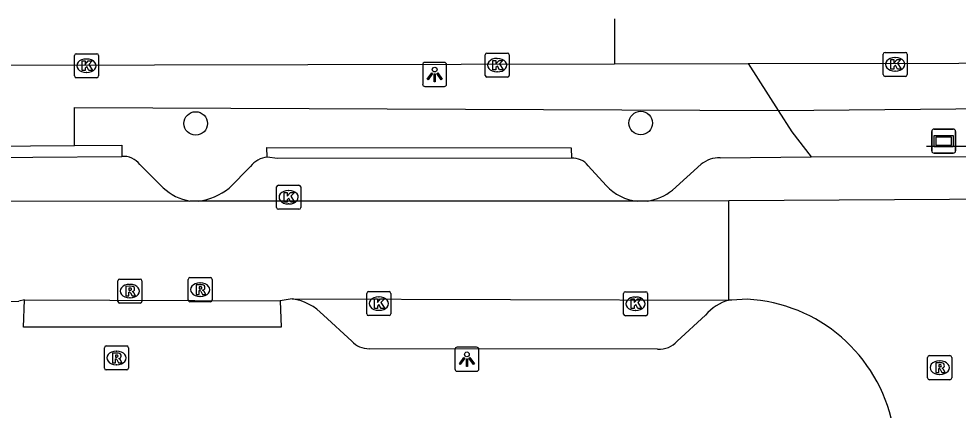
# Model space of a CAD drawing. Extents: x 160732 to 162105, y 387428 to 388479.
# Drawn here: x 161119.44 to 161158.48, y 388325.67 to 388341.94 of the extents above; entities that cross this region are included whole.
import ezdxf

# ---------------------------------------------------------------- set-up
doc = ezdxf.new("R2010")
doc.units = 0
for name, color, linetype in [('IMGEO_Berm_groen', 7, 'Continuous'), ('IMGEO_Boom', 7, 'Continuous'), ('IMGEO_Hek', 7, 'Continuous'), ('IMGEO_Kolk', 7, 'Continuous'), ('IMGEO_Lichtpunt', 7, 'Continuous'), ('IMGEO_Parkeervlak_open', 7, 'Continuous'), ('IMGEO_Rijbaan_lokaal_open', 7, 'Continuous'), ('IMGEO_Rijbaan_regionaal_gesloten', 7, 'Continuous'), ('IMGEO_Rioolput', 7, 'Continuous'), ('IMGEO_Straatnaambord', 7, 'Continuous'), ('IMGEO_Voetpad_open', 7, 'Continuous')]:
    doc.layers.add(name, color=color, linetype=linetype)

msp = doc.modelspace()

# ---------------------------------------------------------------- linework, layer by layer
at = {"layer": 'IMGEO_Berm_groen'}
for points in [[(161149.75, 388340.075), (161150.999, 388338.13)], [(161121.763, 388336.67), (161121.763, 388338.254), (161150.999, 388338.13)], [(161150.999, 388338.13), (161164.303, 388338.246), (161164.926, 388337.634)], [(161150.999, 388338.13), (161151.572, 388337.238), (161152.376, 388336.197)]]:
    msp.add_lwpolyline(points, dxfattribs=at)
at = {"layer": 'IMGEO_Boom'}
for centre in [(161126.796, 388337.588), (161145.29, 388337.605)]:
    msp.add_circle(centre, 0.489, dxfattribs=at)
at = {"layer": 'IMGEO_Hek'}
msp.add_lwpolyline([(161157.165, 388336.637), (161159.581, 388336.642)], dxfattribs=at)
at = {"layer": 'IMGEO_Kolk'}
for p, q in [((161121.758, 388339.561), (161121.758, 388340.413)), ((161121.833, 388340.487), (161122.685, 388340.487)), ((161122.246, 388340.267), (161122.271, 388340.267)), ((161122.759, 388340.413), (161122.759, 388339.561)), ((161138.826, 388339.585), (161138.826, 388340.437)), ((161138.901, 388340.511), (161139.753, 388340.511)), ((161139.314, 388340.291), (161139.339, 388340.291)), ((161139.827, 388340.437), (161139.827, 388339.585)), ((161155.367, 388339.617), (161155.367, 388340.469)), ((161155.442, 388340.543), (161156.294, 388340.543)), ((161155.855, 388340.323), (161155.88, 388340.323)), ((161156.368, 388340.469), (161156.368, 388339.617)), ((161122.685, 388339.487), (161121.833, 388339.487)), ((161122.269, 388339.707), (161122.244, 388339.707)), ((161139.753, 388339.511), (161138.901, 388339.511)), ((161139.337, 388339.731), (161139.312, 388339.731)), ((161156.294, 388339.543), (161155.442, 388339.543)), ((161155.878, 388339.763), (161155.853, 388339.763)), ((161130.158, 388334.095), (161130.158, 388334.947)), ((161130.233, 388335.021), (161131.085, 388335.021)), ((161130.646, 388334.801), (161130.671, 388334.801)), ((161131.159, 388334.947), (161131.159, 388334.095)), ((161131.085, 388334.021), (161130.233, 388334.021)), ((161130.669, 388334.241), (161130.644, 388334.241)), ((161133.904, 388329.672), (161133.904, 388330.524)), ((161133.979, 388330.598), (161134.831, 388330.598)), ((161134.905, 388330.524), (161134.905, 388329.672)), ((161144.575, 388329.664), (161144.575, 388330.516)), ((161144.65, 388330.59), (161145.502, 388330.59)), ((161145.576, 388330.516), (161145.576, 388329.664)), ((161134.392, 388330.378), (161134.417, 388330.378)), ((161145.063, 388330.37), (161145.088, 388330.37)), ((161134.415, 388329.818), (161134.39, 388329.818)), ((161145.086, 388329.81), (161145.061, 388329.81)), ((161134.831, 388329.598), (161133.979, 388329.598)), ((161145.502, 388329.59), (161144.65, 388329.59))]:
    msp.add_line(p, q, dxfattribs=at)
for points in [[(161121.758, 388339.561), (161121.758, 388340.413)], [(161121.833, 388340.487), (161122.685, 388340.487)], [(161122.759, 388340.413), (161122.759, 388339.561)], [(161138.826, 388339.585), (161138.826, 388340.437)], [(161138.901, 388340.511), (161139.753, 388340.511)], [(161139.827, 388340.437), (161139.827, 388339.585)], [(161155.367, 388339.617), (161155.367, 388340.469)], [(161155.442, 388340.543), (161156.294, 388340.543)], [(161155.688, 388340.243), (161155.811, 388340.243), (161155.811, 388340.092), (161155.941, 388340.243), (161156.105, 388340.243), (161155.959, 388340.092), (161156.112, 388339.843), (161155.96, 388339.843), (161155.875, 388340.007), (161155.811, 388339.94), (161155.811, 388339.843), (161155.688, 388339.843), (161155.688, 388340.243)], [(161156.368, 388340.469), (161156.368, 388339.617)], [(161122.079, 388340.187), (161122.202, 388340.187), (161122.202, 388340.036), (161122.332, 388340.187), (161122.496, 388340.187), (161122.35, 388340.036), (161122.503, 388339.787), (161122.351, 388339.787), (161122.266, 388339.951), (161122.202, 388339.884), (161122.202, 388339.787), (161122.079, 388339.787), (161122.079, 388340.187)], [(161139.147, 388340.211), (161139.27, 388340.211), (161139.27, 388340.06), (161139.4, 388340.211), (161139.564, 388340.211), (161139.418, 388340.06), (161139.571, 388339.811), (161139.419, 388339.811), (161139.334, 388339.975), (161139.27, 388339.908), (161139.27, 388339.811), (161139.147, 388339.811), (161139.147, 388340.211)], [(161122.685, 388339.487), (161121.833, 388339.487)], [(161139.753, 388339.511), (161138.901, 388339.511)], [(161156.294, 388339.543), (161155.442, 388339.543)], [(161130.158, 388334.095), (161130.158, 388334.947)], [(161130.233, 388335.021), (161131.085, 388335.021)], [(161131.159, 388334.947), (161131.159, 388334.095)], [(161130.479, 388334.721), (161130.602, 388334.721), (161130.602, 388334.57), (161130.732, 388334.721), (161130.896, 388334.721), (161130.75, 388334.57), (161130.903, 388334.321), (161130.751, 388334.321), (161130.666, 388334.485), (161130.602, 388334.418), (161130.602, 388334.321), (161130.479, 388334.321), (161130.479, 388334.721)], [(161131.085, 388334.021), (161130.233, 388334.021)], [(161133.904, 388329.672), (161133.904, 388330.524)], [(161133.979, 388330.598), (161134.831, 388330.598)], [(161134.905, 388330.524), (161134.905, 388329.672)], [(161144.575, 388329.664), (161144.575, 388330.516)], [(161144.65, 388330.59), (161145.502, 388330.59)], [(161145.576, 388330.516), (161145.576, 388329.664)], [(161134.225, 388330.298), (161134.348, 388330.298), (161134.348, 388330.147), (161134.478, 388330.298), (161134.642, 388330.298), (161134.496, 388330.147), (161134.649, 388329.898), (161134.497, 388329.898), (161134.412, 388330.062), (161134.348, 388329.995), (161134.348, 388329.898), (161134.225, 388329.898), (161134.225, 388330.298)], [(161144.896, 388330.29), (161145.019, 388330.29), (161145.019, 388330.139), (161145.149, 388330.29), (161145.313, 388330.29), (161145.167, 388330.139), (161145.32, 388329.89), (161145.168, 388329.89), (161145.083, 388330.054), (161145.019, 388329.987), (161145.019, 388329.89), (161144.896, 388329.89), (161144.896, 388330.29)], [(161134.831, 388329.598), (161133.979, 388329.598)], [(161145.502, 388329.59), (161144.65, 388329.59)]]:
    msp.add_lwpolyline(points, dxfattribs=at)
for centre, start, end in [((161121.835, 388340.411), 91.552, 178.448), ((161121.835, 388340.411), 91.552, 178.448), ((161122.683, 388340.411), 1.552, 88.448), ((161122.683, 388340.411), 1.552, 88.448), ((161138.903, 388340.435), 91.552, 178.448), ((161138.903, 388340.435), 91.552, 178.448), ((161139.751, 388340.435), 1.552, 88.448), ((161139.751, 388340.435), 1.552, 88.448), ((161155.444, 388340.467), 91.552, 178.448), ((161155.444, 388340.467), 91.552, 178.448), ((161156.292, 388340.467), 1.552, 88.448), ((161156.292, 388340.467), 1.552, 88.448), ((161121.835, 388339.563), 181.552, 268.448), ((161121.835, 388339.563), 181.552, 268.448), ((161122.683, 388339.563), 271.552, 358.448), ((161122.683, 388339.563), 271.552, 358.448), ((161138.903, 388339.587), 181.552, 268.448), ((161138.903, 388339.587), 181.552, 268.448), ((161139.751, 388339.587), 271.552, 358.448), ((161139.751, 388339.587), 271.552, 358.448), ((161155.444, 388339.619), 181.552, 268.448), ((161155.444, 388339.619), 181.552, 268.448), ((161156.292, 388339.619), 271.552, 358.448), ((161156.292, 388339.619), 271.552, 358.448), ((161130.235, 388334.945), 91.552, 178.448), ((161130.235, 388334.945), 91.552, 178.448), ((161131.083, 388334.945), 1.552, 88.448), ((161131.083, 388334.945), 1.552, 88.448), ((161130.235, 388334.097), 181.552, 268.448), ((161130.235, 388334.097), 181.552, 268.448), ((161131.083, 388334.097), 271.552, 358.448), ((161131.083, 388334.097), 271.552, 358.448), ((161133.981, 388330.522), 91.552, 178.448), ((161133.981, 388330.522), 91.552, 178.448), ((161134.829, 388330.522), 1.552, 88.448), ((161134.829, 388330.522), 1.552, 88.448), ((161144.652, 388330.514), 91.552, 178.448), ((161144.652, 388330.514), 91.552, 178.448), ((161145.5, 388330.514), 1.552, 88.448), ((161145.5, 388330.514), 1.552, 88.448), ((161133.981, 388329.674), 181.552, 268.448), ((161133.981, 388329.674), 181.552, 268.448), ((161134.829, 388329.674), 271.552, 358.448), ((161134.829, 388329.674), 271.552, 358.448), ((161144.652, 388329.666), 181.552, 268.448), ((161144.652, 388329.666), 181.552, 268.448), ((161145.5, 388329.666), 271.552, 358.448), ((161145.5, 388329.666), 271.552, 358.448)]:
    msp.add_arc(centre, 0.0765, start, end, dxfattribs=at)
for centre, major_axis, ratio, start_param, end_param in [((161122.245, 388339.987), (-0.387, 0.002), 0.722429, 4.712389, 7.853982), ((161122.27, 388339.987), (-0.39, 0.002), 0.717154, 1.570796, 4.712389), ((161139.313, 388340.011), (-0.387, 0.002), 0.722429, 4.712389, 7.853982), ((161139.338, 388340.011), (-0.39, 0.002), 0.717154, 1.570796, 4.712389), ((161155.854, 388340.043), (-0.387, 0.002), 0.722429, 4.712389, 7.853982), ((161155.879, 388340.043), (-0.39, 0.002), 0.717154, 1.570796, 4.712389), ((161130.645, 388334.521), (-0.387, 0.002), 0.722429, 4.712389, 7.853982), ((161130.67, 388334.521), (-0.39, 0.002), 0.717154, 1.570796, 4.712389), ((161134.391, 388330.098), (-0.387, 0.002), 0.722429, 4.712389, 7.853982), ((161134.416, 388330.098), (-0.39, 0.002), 0.717154, 1.570796, 4.712389), ((161145.062, 388330.09), (-0.387, 0.002), 0.722429, 4.712389, 7.853982), ((161145.087, 388330.09), (-0.39, 0.002), 0.717154, 1.570796, 4.712389)]:
    msp.add_ellipse(centre, major_axis=major_axis, ratio=ratio, start_param=start_param, end_param=end_param, dxfattribs=at)
at = {"layer": 'IMGEO_Lichtpunt'}
for p, q in [((161136.228, 388340.028), (161136.228, 388339.221)), ((161136.228, 388340.028), (161136.228, 388339.221)), ((161137.13, 388340.123), (161136.322, 388340.123)), ((161137.13, 388340.123), (161136.322, 388340.123)), ((161137.224, 388339.221), (161137.224, 388340.028)), ((161137.224, 388339.221), (161137.224, 388340.028)), ((161136.322, 388339.127), (161137.13, 388339.127)), ((161136.322, 388339.127), (161137.13, 388339.127)), ((161137.567, 388328.19), (161137.567, 388327.383)), ((161137.567, 388328.19), (161137.567, 388327.383)), ((161138.469, 388328.285), (161137.661, 388328.285)), ((161138.469, 388328.285), (161137.661, 388328.285)), ((161138.563, 388327.383), (161138.563, 388328.19)), ((161138.563, 388327.383), (161138.563, 388328.19)), ((161137.661, 388327.289), (161138.469, 388327.289)), ((161137.661, 388327.289), (161138.469, 388327.289))]:
    msp.add_line(p, q, dxfattribs=at)
for points in [[(161136.602, 388339.692), (161136.641, 388339.664), (161136.453, 388339.402), (161136.415, 388339.429), (161136.602, 388339.692)], [(161136.704, 388339.644), (161136.751, 388339.644), (161136.751, 388339.322), (161136.704, 388339.322), (161136.704, 388339.644)], [(161136.814, 388339.664), (161136.852, 388339.691), (161137.039, 388339.429), (161137, 388339.401), (161136.814, 388339.664)], [(161137.941, 388327.854), (161137.98, 388327.826), (161137.792, 388327.564), (161137.754, 388327.591), (161137.941, 388327.854)], [(161138.043, 388327.806), (161138.09, 388327.806), (161138.09, 388327.484), (161138.043, 388327.484), (161138.043, 388327.806)], [(161138.153, 388327.826), (161138.191, 388327.853), (161138.378, 388327.591), (161138.339, 388327.563), (161138.153, 388327.826)]]:
    msp.add_lwpolyline(points, dxfattribs=at)
for centre in [(161136.727, 388339.826), (161138.066, 388327.988)]:
    msp.add_circle(centre, 0.0994, dxfattribs=at)
for centre, start, end in [((161136.322, 388340.028), 90, 180), ((161136.322, 388340.028), 90, 180), ((161137.13, 388340.028), 0, 90), ((161137.13, 388340.028), 0, 90), ((161136.322, 388339.221), 180, 270), ((161136.322, 388339.221), 180, 270), ((161137.13, 388339.221), 270, 0), ((161137.13, 388339.221), 270, 360), ((161137.661, 388328.19), 90, 180), ((161137.661, 388328.19), 90, 180), ((161138.469, 388328.19), 0, 90), ((161138.469, 388328.19), 0, 90), ((161137.661, 388327.383), 180, 270), ((161137.661, 388327.383), 180, 270), ((161138.469, 388327.383), 270, 0), ((161138.469, 388327.383), 270, 360)]:
    msp.add_arc(centre, 0.0946, start, end, dxfattribs=at)
at = {"layer": 'IMGEO_Parkeervlak_open'}
for points in [[(161148.591, 388336.161), (161152.376, 388336.197)], [(161152.376, 388336.197), (161162.103, 388336.216)], [(161124.481, 388335.879), (161125.445, 388334.912)], [(161128.182, 388334.895), (161129.074, 388335.8)], [(161143.101, 388335.83), (161143.858, 388335.005)], [(161146.604, 388334.811), (161147.803, 388335.89)]]:
    msp.add_lwpolyline(points, dxfattribs=at)
for centre, radius, start, end in [((161123.786, 388335.345), 0.876, 37.5361, 94.2595), ((161129.853, 388335.211), 0.977, 95.133, 142.92), ((161142.461, 388335.337), 0.808, 37.6093, 93.7772), ((161148.564, 388334.959), 1.203, 88.7102, 129.2469), ((161126.951, 388336.54), 2.218, 227.2321, 259.5548), ((161126.594, 388336.904), 2.561, 277.0794, 308.3138), ((161145.359, 388336.373), 2.031, 222.3512, 264.0938), ((161145.196, 388336.594), 2.272, 279.6362, 308.2992)]:
    msp.add_arc(centre, radius, start, end, dxfattribs=at)
at = {"layer": 'IMGEO_Rijbaan_lokaal_open'}
for points in [[(161165.01, 388334.47), (161148.949, 388334.375)], [(161126.549, 388334.359), (161109.681, 388334.339)], [(161126.91, 388334.363), (161126.549, 388334.359)], [(161145.15, 388334.353), (161126.91, 388334.363)], [(161145.576, 388334.354), (161145.15, 388334.353)], [(161148.949, 388334.375), (161145.576, 388334.354)], [(161148.954, 388330.242), (161148.949, 388334.375)], [(161074.021, 388330.052), (161119.444, 388330.198)], [(161119.683, 388330.252), (161119.444, 388330.198)], [(161119.683, 388330.252), (161130.311, 388330.215)], [(161130.81, 388330.291), (161130.311, 388330.215)], [(161130.81, 388330.291), (161148.954, 388330.242)], [(161149.718, 388330.281), (161149.076, 388330.242), (161148.954, 388330.242)]]:
    msp.add_lwpolyline(points, dxfattribs=at)
msp.add_arc((161149.354, 388323.752), 6.539, 11.5825, 86.8101, dxfattribs=at)
at = {"layer": 'IMGEO_Rijbaan_regionaal_gesloten'}
for points in [[(161144.196, 388341.939), (161144.197, 388340.064)], [(161054.982, 388339.878), (161144.197, 388340.064)], [(161144.197, 388340.064), (161149.75, 388340.075)], [(161149.75, 388340.075), (161167.265, 388340.112)]]:
    msp.add_lwpolyline(points, dxfattribs=at)
at = {"layer": 'IMGEO_Rioolput'}
for p, q in [((161123.561, 388330.192), (161123.561, 388331.044)), ((161123.636, 388331.118), (161124.488, 388331.118)), ((161124.049, 388330.898), (161124.074, 388330.898)), ((161124.562, 388331.044), (161124.562, 388330.192)), ((161126.484, 388330.251), (161126.484, 388331.103)), ((161126.559, 388331.177), (161127.411, 388331.177)), ((161126.972, 388330.957), (161126.997, 388330.957)), ((161127.485, 388331.103), (161127.485, 388330.251)), ((161124.488, 388330.118), (161123.636, 388330.118)), ((161124.072, 388330.338), (161124.047, 388330.338)), ((161127.411, 388330.177), (161126.559, 388330.177)), ((161126.995, 388330.397), (161126.97, 388330.397)), ((161123.001, 388327.413), (161123.001, 388328.265)), ((161123.076, 388328.339), (161123.928, 388328.339)), ((161124.002, 388328.265), (161124.002, 388327.413)), ((161123.489, 388328.119), (161123.514, 388328.119)), ((161157.213, 388327.009), (161157.213, 388327.861)), ((161157.288, 388327.935), (161158.14, 388327.935)), ((161158.214, 388327.861), (161158.214, 388327.009)), ((161123.512, 388327.559), (161123.487, 388327.559)), ((161157.701, 388327.715), (161157.726, 388327.715)), ((161123.928, 388327.339), (161123.076, 388327.339)), ((161157.724, 388327.155), (161157.699, 388327.155)), ((161158.14, 388326.935), (161157.288, 388326.935))]:
    msp.add_line(p, q, dxfattribs=at)
for points in [[(161123.561, 388330.192), (161123.561, 388331.044)], [(161123.636, 388331.118), (161124.488, 388331.118)], [(161124.562, 388331.044), (161124.562, 388330.192)], [(161126.484, 388330.251), (161126.484, 388331.103)], [(161126.559, 388331.177), (161127.411, 388331.177)], [(161127.073, 388330.875), (161126.821, 388330.877), (161126.821, 388330.477)], [(161127.485, 388331.103), (161127.485, 388330.251)], [(161124.15, 388330.816), (161123.898, 388330.818), (161123.898, 388330.418)], [(161123.898, 388330.418), (161124.022, 388330.418), (161124.022, 388330.58), (161124.033, 388330.58)], [(161124.076, 388330.737), (161124.022, 388330.737), (161124.022, 388330.656)], [(161124.022, 388330.656), (161124.074, 388330.656)], [(161124.08, 388330.551), (161124.151, 388330.418), (161124.291, 388330.418), (161124.226, 388330.544)], [(161126.821, 388330.477), (161126.945, 388330.477), (161126.945, 388330.639), (161126.956, 388330.639)], [(161126.999, 388330.796), (161126.945, 388330.796), (161126.945, 388330.715)], [(161126.945, 388330.715), (161126.997, 388330.715)], [(161127.003, 388330.61), (161127.074, 388330.477), (161127.214, 388330.477), (161127.149, 388330.603)], [(161124.488, 388330.118), (161123.636, 388330.118)], [(161127.411, 388330.177), (161126.559, 388330.177)], [(161123.001, 388327.413), (161123.001, 388328.265)], [(161123.076, 388328.339), (161123.928, 388328.339)], [(161124.002, 388328.265), (161124.002, 388327.413)], [(161123.59, 388328.037), (161123.338, 388328.039), (161123.338, 388327.639)], [(161123.338, 388327.639), (161123.462, 388327.639), (161123.462, 388327.801), (161123.473, 388327.801)], [(161123.516, 388327.958), (161123.462, 388327.958), (161123.462, 388327.877)], [(161123.462, 388327.877), (161123.514, 388327.877)], [(161123.52, 388327.772), (161123.591, 388327.639), (161123.731, 388327.639), (161123.666, 388327.765)], [(161157.213, 388327.009), (161157.213, 388327.861)], [(161157.288, 388327.935), (161158.14, 388327.935)], [(161158.214, 388327.861), (161158.214, 388327.009)], [(161157.802, 388327.633), (161157.55, 388327.635), (161157.55, 388327.235)], [(161157.55, 388327.235), (161157.674, 388327.235), (161157.674, 388327.397), (161157.685, 388327.397)], [(161157.728, 388327.554), (161157.674, 388327.554), (161157.674, 388327.473)], [(161157.674, 388327.473), (161157.726, 388327.473)], [(161157.732, 388327.368), (161157.803, 388327.235), (161157.943, 388327.235), (161157.878, 388327.361)], [(161123.928, 388327.339), (161123.076, 388327.339)], [(161158.14, 388326.935), (161157.288, 388326.935)]]:
    msp.add_lwpolyline(points, dxfattribs=at)
for centre, radius, start, end in [((161123.638, 388331.042), 0.0765, 91.552, 178.448), ((161123.638, 388331.042), 0.0765, 91.552, 178.448), ((161124.486, 388331.042), 0.0765, 1.552, 88.448), ((161124.486, 388331.042), 0.0765, 1.552, 88.448), ((161126.561, 388331.101), 0.0765, 91.552, 178.448), ((161126.561, 388331.101), 0.0765, 91.552, 178.448), ((161127.072, 388330.765), 0.109, 350.3612, 89.416), ((161127.409, 388331.101), 0.0765, 1.552, 88.448), ((161127.409, 388331.101), 0.0765, 1.552, 88.448), ((161124.032, 388330.527), 0.0533, 26.0293, 88.6989), ((161124.058, 388330.845), 0.19, 274.7715, 282.9687), ((161124.082, 388330.641), 0.0964, 77.0061, 93.1865), ((161124.096, 388330.698), 0.0378, 276.6634, 79.6772), ((161124.149, 388330.706), 0.109, 350.3612, 89.416), ((161124.147, 388330.706), 0.112, 277.5842, 350.9817), ((161124.131, 388330.491), 0.108, 29.5134, 73.7905), ((161126.955, 388330.586), 0.0533, 26.0293, 88.6989), ((161126.981, 388330.904), 0.19, 274.7715, 282.9687), ((161127.005, 388330.7), 0.0964, 77.0061, 93.1865), ((161127.019, 388330.757), 0.0378, 276.6634, 79.6772), ((161127.07, 388330.765), 0.112, 277.5842, 350.9817), ((161127.054, 388330.55), 0.108, 29.5134, 73.7905), ((161123.638, 388330.194), 0.0765, 181.552, 268.448), ((161123.638, 388330.194), 0.0765, 181.552, 268.448), ((161124.486, 388330.194), 0.0765, 271.552, 358.448), ((161124.486, 388330.194), 0.0765, 271.552, 358.448), ((161126.561, 388330.253), 0.0765, 181.552, 268.448), ((161126.561, 388330.253), 0.0765, 181.552, 268.448), ((161127.409, 388330.253), 0.0765, 271.552, 358.448), ((161127.409, 388330.253), 0.0765, 271.552, 358.448), ((161123.078, 388328.263), 0.0765, 91.552, 178.448), ((161123.078, 388328.263), 0.0765, 91.552, 178.448), ((161123.926, 388328.263), 0.0765, 1.552, 88.448), ((161123.926, 388328.263), 0.0765, 1.552, 88.448), ((161123.472, 388327.748), 0.0533, 26.0293, 88.6989), ((161123.498, 388328.066), 0.19, 274.7715, 282.9687), ((161123.522, 388327.862), 0.0964, 77.0061, 93.1865), ((161123.536, 388327.919), 0.0378, 276.6634, 79.6772), ((161123.589, 388327.927), 0.109, 350.3612, 89.416), ((161123.587, 388327.927), 0.112, 277.5842, 350.9817), ((161123.571, 388327.712), 0.108, 29.5134, 73.7905), ((161157.29, 388327.859), 0.0765, 91.552, 178.448), ((161157.29, 388327.859), 0.0765, 91.552, 178.448), ((161158.138, 388327.859), 0.0765, 1.552, 88.448), ((161158.138, 388327.859), 0.0765, 1.552, 88.448), ((161123.078, 388327.415), 0.0765, 181.552, 268.448), ((161123.078, 388327.415), 0.0765, 181.552, 268.448), ((161123.926, 388327.415), 0.0765, 271.552, 358.448), ((161123.926, 388327.415), 0.0765, 271.552, 358.448), ((161157.684, 388327.344), 0.0533, 26.0293, 88.6989), ((161157.71, 388327.662), 0.19, 274.7715, 282.9687), ((161157.734, 388327.458), 0.0964, 77.0061, 93.1865), ((161157.748, 388327.515), 0.0378, 276.6634, 79.6772), ((161157.801, 388327.523), 0.109, 350.3612, 89.416), ((161157.799, 388327.523), 0.112, 277.5842, 350.9817), ((161157.783, 388327.308), 0.108, 29.5134, 73.7905), ((161157.29, 388327.011), 0.0765, 181.552, 268.448), ((161157.29, 388327.011), 0.0765, 181.552, 268.448), ((161158.138, 388327.011), 0.0765, 271.552, 358.448), ((161158.138, 388327.011), 0.0765, 271.552, 358.448)]:
    msp.add_arc(centre, radius, start, end, dxfattribs=at)
for centre, major_axis, ratio, start_param, end_param in [((161124.048, 388330.618), (-0.387, 0.002), 0.722429, 4.712389, 7.853982), ((161124.073, 388330.618), (-0.39, 0.002), 0.717154, 1.570796, 4.712389), ((161126.971, 388330.677), (-0.387, 0.002), 0.722429, 4.712389, 7.853982), ((161126.996, 388330.677), (-0.39, 0.002), 0.717154, 1.570796, 4.712389), ((161123.488, 388327.839), (-0.387, 0.002), 0.722429, 4.712389, 7.853982), ((161123.513, 388327.839), (-0.39, 0.002), 0.717154, 1.570796, 4.712389), ((161157.7, 388327.435), (-0.387, 0.002), 0.722429, 4.712389, 7.853982), ((161157.725, 388327.435), (-0.39, 0.002), 0.717154, 1.570796, 4.712389)]:
    msp.add_ellipse(centre, major_axis=major_axis, ratio=ratio, start_param=start_param, end_param=end_param, dxfattribs=at)
at = {"layer": 'IMGEO_Straatnaambord'}
for p, q in [((161157.382, 388336.452), (161157.382, 388337.252)), ((161157.382, 388337.252), (161157.382, 388336.452)), ((161157.482, 388337.352), (161158.272, 388337.352)), ((161158.272, 388337.352), (161157.482, 388337.352)), ((161158.372, 388337.252), (161158.372, 388336.452)), ((161158.372, 388336.452), (161158.372, 388337.252)), ((161158.272, 388336.352), (161157.482, 388336.352)), ((161157.482, 388336.352), (161158.272, 388336.352))]:
    msp.add_line(p, q, dxfattribs=at)
for points in [[(161157.483, 388337.084), (161158.271, 388337.084), (161158.271, 388336.62), (161157.483, 388336.62), (161157.483, 388337.084)], [(161157.548, 388337.019), (161157.548, 388336.685), (161158.206, 388336.685), (161158.206, 388337.019), (161157.548, 388337.019)]]:
    msp.add_lwpolyline(points, dxfattribs=at)
for centre, start, end in [((161157.482, 388337.252), 90, 180), ((161157.482, 388337.252), 90, 180), ((161158.272, 388337.252), 0, 90), ((161158.272, 388337.252), 360, 90), ((161157.482, 388336.452), 180, 270), ((161157.482, 388336.452), 180, 270), ((161158.272, 388336.452), 270, 0), ((161158.272, 388336.452), 270, 0)]:
    msp.add_arc(centre, 0.1, start, end, dxfattribs=at)
at = {"layer": 'IMGEO_Voetpad_open'}
for points in [[(161112.622, 388336.129), (161112.611, 388336.596), (161121.763, 388336.67)], [(161121.763, 388336.67), (161123.721, 388336.686), (161123.721, 388336.219)], [(161129.766, 388336.184), (161129.756, 388336.586), (161142.403, 388336.576), (161142.408, 388336.143)], [(161112.622, 388336.129), (161123.721, 388336.219)], [(161142.408, 388336.143), (161130.19, 388336.131), (161129.766, 388336.184)], [(161130.311, 388330.215), (161130.341, 388329.118), (161119.643, 388329.113), (161119.683, 388330.252)], [(161133.284, 388328.542), (161132.105, 388329.616)], [(161147.977, 388329.624), (161146.808, 388328.536)], [(161145.991, 388328.206), (161134.005, 388328.224)]]:
    msp.add_lwpolyline(points, dxfattribs=at)
for centre, radius, start, end in [((161130.508, 388328.132), 2.18, 42.9018, 82.0379), ((161149.491, 388328.311), 2.004, 105.5509, 139.0797), ((161133.985, 388329.154), 0.931, 221.1518, 271.248), ((161146.061, 388329.21), 1.006, 266.0279, 317.9614)]:
    msp.add_arc(centre, radius, start, end, dxfattribs=at)

doc.saveas('drawing.dxf')
